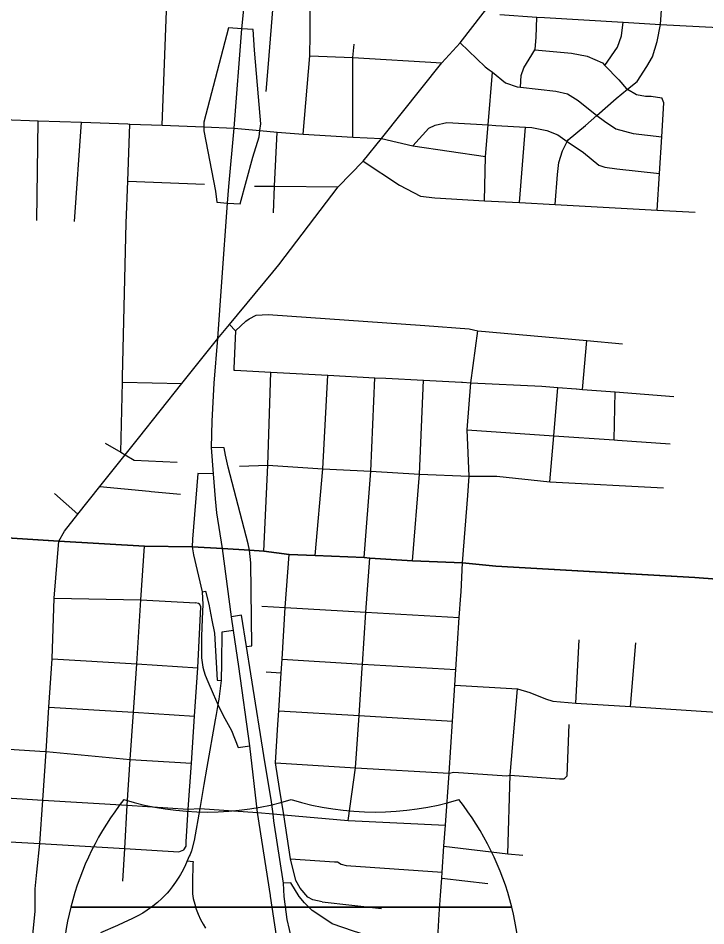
# Model space of a CAD drawing. Extents: x 1755200 to 1902939, y 644115 to 788070.
# Drawn here: x 1831156 to 1835656, y 721369 to 727307 of the extents above; entities that cross this region are included whole.
import ezdxf

# ---------------------------------------------------------------- set-up
doc = ezdxf.new("R2010")
doc.units = 0
for name, color, linetype in [('GM_X_City_Street', 7, 'Continuous'), ('GM_X_Interchange_Ramps', 7, 'Continuous'), ('GM_X_Interstate_Route', 7, 'Continuous'), ('GM_X_Interstate_Shield', 7, 'Continuous'), ('GM_X_State_Route', 7, 'Continuous'), ('GM_X_Township', 7, 'Continuous')]:
    doc.layers.add(name, color=color, linetype=linetype)

msp = doc.modelspace()

# ---------------------------------------------------------------- linework, layer by layer
at = {"layer": 'GM_X_City_Street'}
for points in [[(1832097.7, 726606.2), (1832127.5, 727355), (1832132, 727425.2), (1832148.9, 727687.2), (1832170.9, 728219.8), (1832207.6, 729104.1)], [(1833066.4, 727201.1), (1833068.1, 727393.1), (1833071.4, 727774.7)], [(1834670.8, 726087.6), (1834684.5, 726284.9), (1834694.7, 726362.8), (1834718.9, 726440.3), (1834749.6, 726500.8), (1834754.9, 726511.4), (1834867.7, 726604.5), (1834943.7, 726671.3), (1835068.8, 726781.2), (1835142.8, 726841.9), (1835206, 726893.7), (1835270.8, 726990), (1835306.6, 727053.2), (1835337.5, 727154.5), (1835358.8, 727266.6), (1835375.1, 727488), (1835390.7, 727732.3), (1835390.9, 727736.7), (1835391, 727736.9)], [(1832793.6, 727008.4), (1832793.6, 727008.4), (1832826.8, 727415.4)], [(1834308.9, 727332.1), (1834549.8, 727313.4), (1834599.5, 727310.6), (1835114.9, 727280.7), (1835358.8, 727266.6), (1835738, 727245.8), (1835976.1, 727232.8)], [(1834443.3, 726855.3), (1834448.7, 726931), (1834466.1, 726982.6), (1834516.6, 727067.4), (1834536.6, 727099.8), (1834539.7, 727104.8), (1834545.8, 727180.8), (1834549.8, 727313.4)], [(1834995.9, 726997), (1835078.3, 727117.7), (1835104.4, 727191.2), (1835114.9, 727280.7)], [(1833021.5, 726547.5), (1833065.2, 727060.9), (1833066.4, 727200.4), (1833066.4, 727201.1)], [(1833345.8, 727036.9), (1833346.8, 727049.2), (1833354, 727138.1)], [(1834048.3, 727145.3), (1834212.8, 726989.2), (1834239.3, 726969.5)], [(1834536.6, 727099.8), (1834777, 727078.1), (1834880.5, 727059.1), (1834979.3, 727014.3), (1834995.9, 726997), (1835086.2, 726903), (1835136.6, 726845.5), (1835142.8, 726841.9), (1835201.6, 726807.6), (1835261.3, 726795.9), (1835299.3, 726796.8), (1835367.1, 726786.9)], [(1833065.2, 727060.9), (1833346.8, 727049.2), (1833928.4, 727014.7)], [(1833346.1, 726528.8), (1833345.7, 727035.8), (1833345.8, 727036.9)], [(1832778.8, 726827.5), (1832793.6, 727008.4)], [(1834239.3, 726969.5), (1834251.4, 726960.6), (1834260.4, 726953.2), (1834345.3, 726883.8), (1834422.6, 726857.5), (1834443.3, 726855.3), (1834674, 726830.4), (1834751.5, 726812.2), (1834820.2, 726768.2), (1834943.7, 726671.3), (1834992.5, 726633), (1835067.1, 726582.8), (1835180.4, 726553.6), (1835368.2, 726530.6)], [(1834207.2, 726113.1), (1834213.6, 726402.4), (1834231.1, 726608.6), (1834260.4, 726953.2)], [(1835338.2, 726050.7), (1835353.2, 726290.2), (1835368.2, 726530.6), (1835382.1, 726752.4), (1835367.1, 726786.9)], [(1830063.6, 726685.5), (1830315.3, 726674.4), (1830784.1, 726653.7), (1831058.7, 726644), (1831286.8, 726635.9), (1831570.6, 726625.9), (1831874.8, 726615.2), (1831888, 726614.7), (1832097.7, 726606.2), (1832370.9, 726595.2), (1832568.8, 726587.2), (1832738.3, 726572.2), (1832851.5, 726562.3), (1833021.5, 726547.5), (1833346.1, 726528.8), (1833533.8, 726519.4)], [(1831278.1, 725983.7), (1831286.8, 726635.9)], [(1831524, 725976.8), (1831570.6, 726625.9)], [(1831829.1, 724467), (1831838.6, 724925.6), (1831839.3, 724959.6), (1831863.9, 725965.2), (1831874.2, 726241.7), (1831888, 726614.7)], [(1833737.9, 726472.2), (1833842.6, 726587.2), (1833885.2, 726608), (1833961.7, 726623.9), (1834231.1, 726608.6), (1834282, 726605.7)], [(1832826.4, 726034.4), (1832834.6, 726207), (1832851.5, 726562.3)], [(1834282, 726605.7), (1834475.1, 726594.7), (1834517.1, 726592.3), (1834616.6, 726571.4), (1834687.8, 726543.4), (1834749.6, 726500.8), (1834854.6, 726428.4), (1834956.3, 726345.4), (1834996, 726332.2), (1835073.7, 726322), (1835353.2, 726290.2)], [(1834437, 726100.5), (1834475.1, 726594.7)], [(1833533.8, 726519.4), (1833737.9, 726472.2), (1834213.6, 726402.4)], [(1833413.1, 726371.3), (1833651.9, 726213.7), (1833788, 726143.7), (1833883.7, 726131), (1834207.2, 726113.1), (1834437, 726100.5), (1834670.8, 726087.6), (1835338.2, 726050.7), (1835585.9, 726037)], [(1831874.2, 726241.7), (1832375.4, 726221.5)], [(1832703.2, 726208.3), (1832834.6, 726207), (1833250.9, 726203)], [(1832578.3, 725261.6), (1832646.5, 725325.8), (1832667.5, 725341.1), (1832713.3, 725364), (1832791.6, 725367.9), (1833817.2, 725297.1), (1834107.3, 725275.5), (1834163.6, 725262.5), (1834878, 725197.6), (1835111.8, 725175.9)], [(1832538.4, 725302.4), (1832578.3, 725261.6), (1832567.5, 725016), (1832567, 725005.3), (1832573.4, 725005)], [(1834097.7, 724184.4), (1834107.3, 724310), (1834094.8, 724613.9), (1834119.3, 724922.5), (1834163.6, 725262.5)], [(1834848.9, 724878.1), (1834878, 725197.6)], [(1832573.4, 725005), (1832808.8, 724992.2), (1833182.4, 724971.9), (1833490.2, 724955.2), (1833562, 724951.3), (1833807.8, 724938.6), (1834056.4, 724925.8), (1834064.4, 724925.4)], [(1832764.1, 723820.3), (1832791.1, 724383.6), (1832808.8, 724992.2)], [(1833100.7, 723792.5), (1833150.4, 724359.7), (1833182.4, 724971.9)], [(1833420.5, 723777.8), (1833464.3, 724344.6), (1833490.2, 724955.2)], [(1831838.6, 724925.6), (1832228.2, 724916.8)], [(1833737.1, 723757.9), (1833782.6, 724323), (1833807.8, 724938.6)], [(1834064.4, 724925.4), (1834119.3, 724922.5), (1834583.1, 724898.6), (1834687.2, 724890.5), (1834807.2, 724881.4), (1834809.6, 724881.2)], [(1834635.2, 724272.9), (1834660.6, 724574.8), (1834687.2, 724890.5)], [(1834809.6, 724881.2), (1834848.9, 724878.1), (1835063.1, 724861.7), (1835447.7, 724832.1)], [(1835055.3, 724547.5), (1835063.1, 724861.7)], [(1834094.8, 724613.9), (1834660.6, 724574.8), (1835055.3, 724547.5), (1835078.5, 724545.9), (1835078.5, 724545.9)], [(1835078.5, 724545.9), (1835422.8, 724522.1)], [(1831725, 724527.8), (1831829.1, 724467), (1831856.8, 724450.8), (1831916, 724416.2), (1832197.7, 724402.3)], [(1832605.2, 724376.8), (1832791.1, 724383.6), (1833150.4, 724359.7), (1833464.3, 724344.6), (1833782.6, 724323), (1834107.3, 724310), (1834289.2, 724310), (1834635.2, 724272.9), (1835378.7, 724234.7)], [(1831691.1, 724242.9), (1832013.8, 724212.5), (1832026.3, 724211.3)], [(1831393.4, 724196.4), (1831547.5, 724062.6)], [(1832026.3, 724211.3), (1832217.8, 724193.3)], [(1834064, 723742.8), (1834097.7, 724184.4)], [(1829464.3, 724001), (1829748.3, 723988.5), (1830144, 723956.4), (1830620.6, 723933.1), (1831082.2, 723908.1), (1831419.8, 723886.3)], [(1831419.8, 723886.3), (1831423.2, 723886.1), (1831984, 723853.9), (1831985.9, 723853.9)], [(1831841.9, 721662.2), (1831854.3, 721873.9), (1831869.5, 722158.9), (1831889.9, 722456.7), (1831911.3, 722766.1), (1831931.9, 723082.1), (1831959.1, 723502.4), (1831984, 723853.9)], [(1831985.9, 723853.9), (1832295.1, 723847.8), (1832492.7, 723837.7), (1832669.8, 723826.4), (1832764.1, 723820.3), (1832929.5, 723799.2), (1833100.7, 723792.5), (1833420.5, 723777.8), (1833457.8, 723775.1), (1833737.1, 723757.9), (1834064, 723742.8)], [(1832866.8, 722268.2), (1832840.7, 722434.8), (1832856.4, 722686.4), (1832861.9, 722775.6), (1832878.2, 723024.1), (1832884.3, 723113), (1832904.5, 723450.6), (1832929.5, 723799.2)], [(1833407.6, 723054.1), (1833409.3, 723081.6), (1833430.9, 723421), (1833457.8, 723775.1)], [(1834053.5, 723530.4), (1834055.4, 723554.4), (1834064, 723742.8)], [(1834064, 723742.8), (1834282.7, 723721.1), (1835161.5, 723671.4)], [(1835161.5, 723671.4), (1835583.8, 723647.5), (1836159.6, 723604.2), (1836206.7, 723602)], [(1833919.4, 721568.4), (1833927.9, 721681.2), (1833930.4, 721719.2), (1833942.5, 721889.3), (1833952.4, 722027.6), (1833975.7, 722368.8), (1833998.3, 722709), (1834013.7, 722943.8), (1834019.9, 723045.6), (1834042.1, 723385.2), (1834053.5, 723530.4)], [(1831393.1, 723512.9), (1831959.1, 723502.4), (1832317.4, 723481.7)], [(1832240.4, 721867), (1832255.1, 721890.2), (1832256.7, 721918.5), (1832268.7, 722132.6), (1832290.5, 722432.4), (1832310.7, 722741.4), (1832331.3, 723056.8), (1832351, 723455.6), (1832345.9, 723472.1), (1832337.2, 723478.7), (1832317.4, 723481.7)], [(1832750, 723460.6), (1832904.5, 723450.6), (1833430.9, 723421), (1834042.1, 723385.2)], [(1834806.5, 722825.9), (1834826.4, 723239.3)], [(1835164.1, 722804.2), (1835197.1, 723219.6)], [(1831378.9, 723115.5), (1831931.9, 723082.1), (1832331.3, 723056.8)], [(1832884.3, 723113), (1833409.3, 723081.6), (1834019.9, 723045.6)], [(1833316, 722058.2), (1833364.5, 722403.6), (1833387.7, 722744.9), (1833407.6, 723054.1)], [(1832778.9, 723030), (1832878.2, 723024.1)], [(1834013.7, 722943.8), (1834423.3, 722919.6), (1834503.5, 722895.5), (1834607.3, 722854.7), (1834654.1, 722838.1), (1834806.5, 722825.9), (1835164.1, 722804.2), (1835726.4, 722767.4), (1836095.9, 722744.4), (1836449.9, 722725), (1836924.9, 722697)], [(1834361.2, 721839), (1834375.5, 722355.5), (1834423.3, 722919.6)], [(1831357.1, 722800.4), (1831911.3, 722766.1)], [(1831911.3, 722766.1), (1832310.7, 722741.4)], [(1832861.9, 722775.6), (1833387.7, 722744.9), (1833998.3, 722709)], [(1834749.4, 722351.2), (1834762.4, 722686.4)], [(1827074.2, 722536.9), (1827265.1, 722516.1), (1827431, 722506), (1828031.1, 722446.8), (1828188, 722437.3), (1828379.2, 722425.4), (1828741.3, 722419.8), (1828937.6, 722412), (1829122.3, 722398.2), (1829703.7, 722364.8), (1829998.3, 722309.8), (1830414.7, 722243), (1830804.7, 722223.9), (1831317.1, 722191.2), (1831869.5, 722158.9), (1832268.7, 722132.6), (1832344.2, 722136.8), (1832722.3, 722110.2), (1832824, 722101.3), (1832893.9, 722095.2), (1833316, 722058.2), (1833952.4, 722027.6)], [(1830565.5, 722559.5), (1830824.9, 722542), (1831297.9, 722511.8)], [(1831297.9, 722511.8), (1831339, 722509.2), (1831889.9, 722456.7), (1832290.5, 722432.4)], [(1832840.7, 722434.8), (1833364.5, 722403.6)], [(1833364.5, 722403.6), (1833975.7, 722368.8), (1834006.4, 722374.6), (1834354.3, 722350.4), (1834375.5, 722355.5), (1834697.6, 722331), (1834728.5, 722331.2), (1834749.4, 722351.2)], [(1833146.3, 721526.1), (1833085, 721538.1), (1833052.3, 721556.4), (1833002.7, 721615), (1832974.1, 721665.4), (1832938.7, 721807.3), (1832893.9, 722095.2), (1832866.8, 722268.2)], [(1830529.2, 721953.1), (1830785.5, 721936.4), (1831298.7, 721906.7), (1831854.3, 721873.9), (1832208.8, 721852.4), (1832240.4, 721867)], [(1833942.5, 721889.3), (1834361.2, 721839), (1834457.9, 721831)], [(1832938.7, 721807.3), (1833226.6, 721788.6), (1833245.4, 721787.4), (1833270.5, 721771.5), (1833301.7, 721762.7), (1833930.4, 721719.2)], [(1833927.9, 721681.2), (1834230.6, 721645)], [(1833889.9, 721037.7), (1833892.2, 721085.6), (1833896.4, 721169.6), (1833910.2, 721445.3), (1833919.4, 721568.4)], [(1833146.3, 721526.1), (1833532.8, 721481.7)]]:
    msp.add_lwpolyline(points, dxfattribs=at)
at = {"layer": 'GM_X_Interchange_Ramps'}
for points in [[(1832620.3, 727237.8), (1832533.8, 727244.4), (1832371.4, 726626.8), (1832370.9, 726595.2)], [(1832738.3, 726572.2), (1832743.4, 726615.9), (1832729.2, 726792.6), (1832701.9, 727097), (1832693.5, 727232.2), (1832620.3, 727237.8)], [(1832370.9, 726595.2), (1832370.5, 726569.7), (1832446.8, 726174.3), (1832456.5, 726102.8), (1832526, 726097.9)], [(1832526, 726097.9), (1832608.2, 726092.1), (1832692.2, 726397.3), (1832733.7, 726531.7), (1832738.3, 726572.2)], [(1832669.8, 723826.4), (1832662.3, 723868.8), (1832531.4, 724369.5), (1832512.4, 724448.8), (1832503.9, 724496.6), (1832421, 724497.7)], [(1832434.1, 724326.5), (1832332, 724327.8), (1832297.9, 723898.4), (1832295.1, 723847.8)], [(1832295.1, 723847.8), (1832303.7, 723795.5), (1832360.6, 723553.8), (1832364.2, 723470.8), (1832360.6, 723377.5), (1832357.1, 723262.4), (1832357, 723183.2), (1832356.9, 723123.2), (1832365.3, 723061.5), (1832372.2, 723038), (1832380.7, 723009), (1832397.2, 722967.6), (1832432.6, 722887.8), (1832463.1, 722817.7), (1832468.4, 722805.4), (1832509.2, 722726.3), (1832552.7, 722647.6), (1832595.7, 722535.5), (1832672.4, 722547.3)], [(1832650.5, 723196.2), (1832685.8, 723201.6), (1832678.8, 723744.2), (1832669.8, 723826.4)], [(1832360.6, 723553.8), (1832383.3, 723559.4), (1832404.8, 723473.6), (1832424.4, 723369.8), (1832441.4, 723284.7), (1832459.4, 722976.8), (1832485.3, 722975.1)], [(1832946.8, 721280.6), (1832917.2, 721411.1), (1832897, 721561.2), (1832892.5, 721648.7), (1832830.4, 722054.9), (1832824, 722101.3), (1832811.1, 722196.2), (1832772.2, 722429.5), (1832678.9, 723017.5), (1832650.5, 723196.2), (1832618.1, 723400.4), (1832553.1, 723390.7)], [(1832566.1, 723301.1), (1832488.3, 723291), (1832487.3, 723088.7), (1832485.3, 722975.1), (1832469.4, 722853), (1832463.1, 722817.7), (1832451.2, 722751.2), (1832445.4, 722717.7), (1832391.3, 722406.2), (1832371.6, 722292.7), (1832344.2, 722136.8), (1832307.2, 721927.2), (1832290.2, 721859.9), (1832281.1, 721836.4), (1832276.2, 721823.7), (1832261.6, 721793.4), (1832246.1, 721757.2), (1832227, 721719.2), (1832218.2, 721704), (1832208.7, 721687.4), (1832186.7, 721653.6), (1832164.6, 721623.6), (1832143.6, 721597.8), (1832130.6, 721583.2), (1832119.1, 721570.5), (1832095.7, 721546.9), (1832067.1, 721520.9), (1832037.2, 721496.6), (1832001.5, 721470.9), (1831972.4, 721452.2), (1831940, 721433.8), (1831899.5, 721413.8), (1831847.1, 721389.8), (1831805.9, 721371.5), (1831694.7, 721324.1)], [(1832261.6, 721793.4), (1832301.2, 721790.4), (1832300.4, 721774.7), (1832298.6, 721733.1), (1832297.4, 721693.4), (1832296.4, 721651.6), (1832296.5, 721578.1), (1832302.2, 721548.4), (1832312, 721509.8), (1832322.1, 721478), (1832334.2, 721446.1), (1832350.6, 721409.6), (1832366, 721380.3), (1832382.3, 721353)], [(1834349.7, 721038.2), (1834349.7, 721078.2), (1834111.4, 721122.4), (1833896.4, 721169.6), (1833883.8, 721172.3), (1833760.6, 721205.4), (1833542.2, 721270.9), (1833420.8, 721311.5), (1833350.7, 721333.7), (1833211.6, 721382.4), (1833155.5, 721419.4), (1833080.7, 721468.5), (1833030, 721519.4), (1832995.3, 721560.3), (1832941, 721651.3), (1832892.5, 721648.7)]]:
    msp.add_lwpolyline(points, dxfattribs=at)
at = {"layer": 'GM_X_Interstate_Route'}
for points in [[(1832568.8, 726587.2), (1832620.3, 727237.8), (1832693.2, 727966.9), (1832718.8, 728393.8), (1832725.3, 728542.1), (1832746.3, 729094)], [(1832535.5, 726206.7), (1832568.8, 726587.2)], [(1832462.7, 725211), (1832462.7, 725211), (1832488.2, 725583), (1832526, 726097.9), (1832535.5, 726206.7)], [(1832897.6, 720956.4), (1832883.3, 721046.7), (1832877.7, 721085.9), (1832876.6, 721093.3), (1832855.9, 721238), (1832847.8, 721295), (1832846.6, 721303), (1832808, 721563.4), (1832807.4, 721568.1), (1832722.3, 722110.2), (1832672.4, 722547.3), (1832599.9, 723066.7), (1832566.1, 723301.1), (1832553.1, 723390.7), (1832492.7, 723837.7), (1832456.9, 724070.6), (1832447.9, 724162.5), (1832434.1, 724326.5), (1832421, 724497.7), (1832425.5, 724670.8), (1832439, 724919.4), (1832462.7, 725211)]]:
    msp.add_lwpolyline(points, dxfattribs=at)
at = {"layer": 'GM_X_Interstate_Shield'}
for p, q in [((1831500.7, 721492), (1834386.2, 721492)), ((1834386.2, 721492), (1831500.7, 721492)), ((1834386.2, 721492), (1831500.7, 721492))]:
    msp.add_line(p, q, dxfattribs=at)
for centre, start, end in [((1833318.5, 721032.2), 141.66896, 165.80665), ((1832395.5, 723988.3), 253.00908, 286.99093), ((1833491.4, 723988.3), 253.00908, 286.99093), ((1832568.5, 721032.2), 14.19335, 38.33104), ((1833318.5, 721032.2), 165.80665, 258.46304), ((1832568.5, 721032.2), 281.53696, 14.19335)]:
    msp.add_arc(centre, 1875, start, end, dxfattribs=at)
at = {"layer": 'GM_X_State_Route'}
for points in [[(1832822.3, 725645.5), (1832861.9, 725693.4), (1833250.9, 726203), (1833413.1, 726371.3), (1833533.8, 726519.4), (1833928.4, 727014.7), (1834048.3, 727145.3), (1834199.5, 727340.6), (1834492.5, 727697.7), (1834614.3, 727833.4), (1834764.4, 728027.1), (1834796.8, 728072.5), (1834818.3, 728109.9), (1834906.2, 728283.1), (1834935.3, 728342.5), (1835063.8, 728603), (1835081.8, 728647.4), (1835216.9, 728922.3)], [(1832462.7, 725211), (1832538.4, 725302.4), (1832822.3, 725645.5)], [(1831423.2, 723886.1), (1831458.7, 723951.2), (1831547.5, 724062.6), (1831691.1, 724242.9), (1831856.8, 724450.8), (1831943.2, 724559.3), (1832228.2, 724916.8), (1832462.7, 725211)], [(1831278.7, 721719.5), (1831298.7, 721906.7), (1831317.1, 722191.2), (1831339, 722509.2), (1831357.1, 722800.4), (1831378.9, 723115.5), (1831393.1, 723512.9), (1831423.2, 723886.1)], [(1831213.9, 720828.3), (1831226.1, 721017.1), (1831230.7, 721088.9), (1831268.5, 721465.6), (1831267, 721610.3), (1831278.7, 721719.5)]]:
    msp.add_lwpolyline(points, dxfattribs=at)
at = {"layer": 'GM_X_Township'}
msp.add_lwpolyline([(1836159.6, 723604.2), (1835583.8, 723647.5), (1834282.7, 723721.1), (1834064, 723742.8), (1833737.1, 723757.9), (1833457.8, 723775), (1833420.5, 723777.8), (1833100.7, 723792.6), (1832929.5, 723799.3), (1832764.1, 723820.3), (1832669.8, 723826.4), (1832492.7, 723837.7), (1832295.1, 723847.8), (1831984, 723853.9), (1831423.2, 723886.1), (1831082.2, 723908.1)], dxfattribs=at)

doc.saveas('drawing.dxf')
